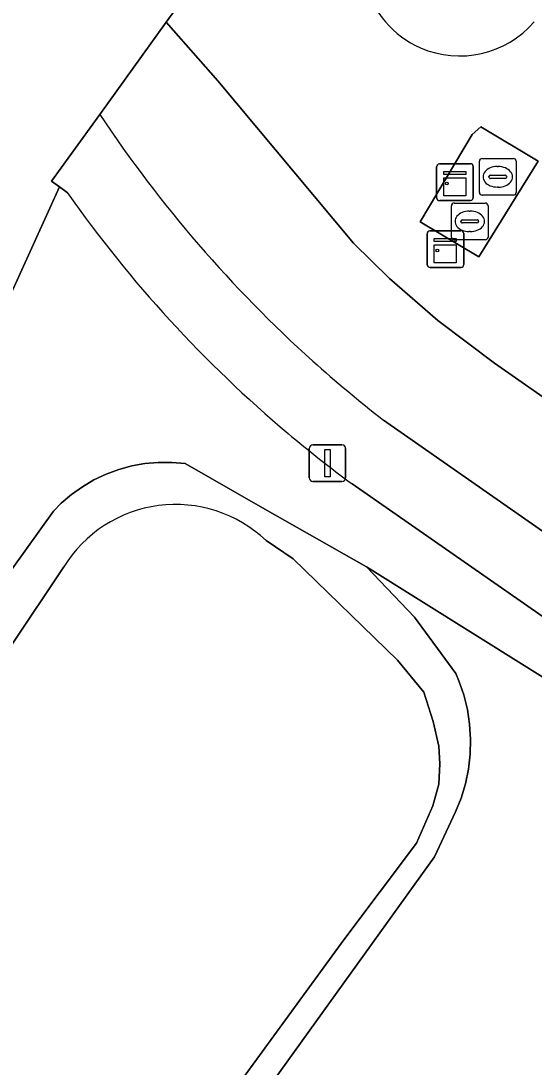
# Model space of a CAD drawing. Extents: x 158835 to 160077, y 386387 to 387778.
# Drawn here: x 159294.5 to 159308.48, y 386845.61 to 386874.1 of the extents above; entities that cross this region are included whole.
import ezdxf

# ---------------------------------------------------------------- set-up
doc = ezdxf.new("R2010")
doc.units = 0
for name, color, linetype in [('IMGEO_Berm_groen', 7, 'Continuous'), ('IMGEO_Groenvoorziening', 7, 'Continuous'), ('IMGEO_Kast', 7, 'Continuous'), ('IMGEO_Lichtmast', 7, 'Continuous'), ('IMGEO_Oever', 7, 'Continuous'), ('IMGEO_OVBaan_gesloten', 7, 'Continuous'), ('IMGEO_Rijbaan_lokaal_gesloten', 7, 'Continuous'), ('IMGEO_Rioolput', 7, 'Continuous'), ('IMGEO_Voetpad_gesloten', 7, 'Continuous'), ('IMGEO_Voetpad_open', 7, 'Continuous'), ('IMGEO_Waterloop', 7, 'Continuous')]:
    doc.layers.add(name, color=color, linetype=linetype)

msp = doc.modelspace()

# ---------------------------------------------------------------- linework, layer by layer
at = {"layer": 'IMGEO_Berm_groen'}
for points in [[(159295.76, 386869.432), (159295.549, 386869.585), (159292.478, 386862.818), (159289.882, 386857.012), (159279.508, 386842.292), (159269.535, 386832.931), (159269.123, 386833.233)], [(159267.753, 386822.227), (159295.387, 386860.749), (159295.601, 386860.966), (159295.878, 386861.206), (159296.176, 386861.419), (159296.492, 386861.606), (159296.823, 386861.763), (159297.167, 386861.89), (159297.52, 386861.986), (159297.881, 386862.05), (159298.246, 386862.081), (159298.613, 386862.08), (159298.978, 386862.046), (159301.086, 386860.847), (159303.915, 386859.238), (159309.692, 386855.626), (159318.226, 386848.139), (159331.328, 386840.727), (159340.052, 386828.578)], [(159343.259, 386833.849), (159303.524, 386861.495)]]:
    msp.add_lwpolyline(points, dxfattribs=at)
for centre, radius, start, end in [((159324.094, 386889.382), 34.653, 215.1502, 229.9173), ((159324.436, 386889.815), 35.204, 229.945, 233.5578)]:
    msp.add_arc(centre, radius, start, end, dxfattribs=at)
at = {"layer": 'IMGEO_Groenvoorziening'}
for points in [[(159318.95, 386902.616), (159299.955, 386876.133), (159298.46, 386874.072), (159299.868, 386872.469), (159303.561, 386868.051), (159304.548, 386867.085), (159305.861, 386865.949), (159307.406, 386864.787), (159344.416, 386838.941), (159347.517, 386836.798), (159348.071, 386836.413), (159351.64, 386840.448)], [(159257.448, 386761.205), (159277.624, 386802.456), (159300.846, 386836.608), (159308.987, 386845.652), (159313.324, 386845.108), (159309.692, 386855.626), (159303.915, 386859.238), (159305.229, 386857.867), (159306.352, 386856.334), (159306.437, 386856.133), (159306.57, 386855.747), (159306.667, 386855.351), (159306.729, 386854.948), (159306.754, 386854.541), (159306.743, 386854.133), (159306.696, 386853.728), (159306.613, 386853.329), (159306.494, 386852.939), (159306.341, 386852.561), (159305.768, 386851.337), (159277.779, 386812.449), (159273.614, 386806.196)]]:
    msp.add_lwpolyline(points, dxfattribs=at)
msp.add_lwpolyline([(159308.594, 386870.287), (159306.982, 386867.675), (159305.38, 386868.631), (159306.794, 386871.013), (159307.035, 386871.222)], close=True, dxfattribs=at)
for centre, radius, start, end in [((159306.459, 386875.822), 2.673, 143.8477, 246.4168), ((159306.459, 386875.82), 2.671, 246.3805, 319.3112)]:
    msp.add_arc(centre, radius, start, end, dxfattribs=at)
at = {"layer": 'IMGEO_Kast'}
for p, q in [((159305.829, 386869.287), (159305.829, 386870.128)), ((159305.829, 386870.128), (159305.829, 386869.287)), ((159305.904, 386870.212), (159306.745, 386870.212)), ((159306.745, 386870.212), (159305.904, 386870.212)), ((159306.829, 386870.137), (159306.829, 386869.296)), ((159306.829, 386869.296), (159306.829, 386870.137)), ((159306.754, 386869.212), (159305.913, 386869.212)), ((159305.913, 386869.212), (159306.754, 386869.212)), ((159305.569, 386867.465), (159305.569, 386868.306)), ((159305.569, 386868.306), (159305.569, 386867.465)), ((159305.644, 386868.39), (159306.485, 386868.39)), ((159306.485, 386868.39), (159305.644, 386868.39)), ((159306.569, 386868.315), (159306.569, 386867.474)), ((159306.569, 386867.474), (159306.569, 386868.315)), ((159306.494, 386867.39), (159305.653, 386867.39)), ((159305.653, 386867.39), (159306.494, 386867.39))]:
    msp.add_line(p, q, dxfattribs=at)
for points in [[(159306.024, 386870.002), (159306.624, 386870.002), (159306.624, 386869.917), (159306.024, 386869.917), (159306.024, 386870.002)], [(159306.024, 386869.827), (159306.624, 386869.827), (159306.624, 386869.338), (159306.024, 386869.338), (159306.024, 386869.827)], [(159305.764, 386868.18), (159306.364, 386868.18), (159306.364, 386868.095), (159305.764, 386868.095), (159305.764, 386868.18)], [(159305.764, 386868.005), (159306.364, 386868.005), (159306.364, 386867.516), (159305.764, 386867.516), (159305.764, 386868.005)]]:
    msp.add_lwpolyline(points, dxfattribs=at)
for centre in [(159306.108, 386869.676), (159305.848, 386867.854)]:
    msp.add_circle(centre, 0.0377, dxfattribs=at)
for centre, start, end in [((159305.907, 386870.134), 92.4484, 184.2845), ((159305.907, 386870.134), 92.4484, 184.2845), ((159306.751, 386870.134), 2.4484, 94.2845), ((159306.751, 386870.134), 2.4484, 94.2845), ((159305.907, 386869.29), 182.4484, 274.2845), ((159305.907, 386869.29), 182.4484, 274.2845), ((159306.751, 386869.29), 272.4484, 4.2845), ((159306.751, 386869.29), 272.4484, 4.2845), ((159305.647, 386868.312), 92.4484, 184.2845), ((159305.647, 386868.312), 92.4484, 184.2845), ((159306.491, 386868.312), 2.4484, 94.2845), ((159306.491, 386868.312), 2.4484, 94.2845), ((159305.647, 386867.468), 182.4484, 274.2845), ((159305.647, 386867.468), 182.4484, 274.2845), ((159306.491, 386867.468), 272.4484, 4.2845), ((159306.491, 386867.468), 272.4484, 4.2845)]:
    msp.add_arc(centre, 0.0779, start, end, dxfattribs=at)
at = {"layer": 'IMGEO_Lichtmast'}
for p, q in [((159302.36, 386861.659), (159302.36, 386862.459)), ((159302.36, 386862.459), (159302.36, 386861.659)), ((159302.46, 386862.559), (159303.25, 386862.559)), ((159303.25, 386862.559), (159302.46, 386862.559)), ((159303.35, 386862.459), (159303.35, 386861.659)), ((159303.35, 386861.659), (159303.35, 386862.459)), ((159303.25, 386861.559), (159302.46, 386861.559)), ((159302.46, 386861.559), (159303.25, 386861.559))]:
    msp.add_line(p, q, dxfattribs=at)
msp.add_lwpolyline([(159302.78, 386862.434), (159302.93, 386862.434), (159302.93, 386861.684), (159302.78, 386861.684), (159302.78, 386862.434)], dxfattribs=at)
for centre, start, end in [((159302.46, 386862.459), 90, 180), ((159302.46, 386862.459), 90, 180), ((159303.25, 386862.459), 0, 90), ((159303.25, 386862.459), 360, 90), ((159302.46, 386861.659), 180, 270), ((159302.46, 386861.659), 180, 270), ((159303.25, 386861.659), 270, 0), ((159303.25, 386861.659), 270, 0)]:
    msp.add_arc(centre, 0.1, start, end, dxfattribs=at)
at = {"layer": 'IMGEO_Oever'}
for points in [[(159277.779, 386812.449), (159305.768, 386851.337), (159306.341, 386852.561), (159306.494, 386852.939), (159306.613, 386853.329), (159306.696, 386853.728), (159306.743, 386854.133), (159306.754, 386854.541), (159306.729, 386854.948), (159306.667, 386855.351), (159306.57, 386855.747), (159306.437, 386856.133), (159306.352, 386856.334), (159305.229, 386857.867), (159303.915, 386859.238), (159301.086, 386860.847), (159298.978, 386862.046), (159298.613, 386862.08), (159298.246, 386862.081), (159297.881, 386862.05), (159297.52, 386861.986), (159297.167, 386861.89), (159296.823, 386861.763), (159296.492, 386861.606), (159296.176, 386861.419), (159295.878, 386861.206), (159295.601, 386860.966), (159295.387, 386860.749), (159267.753, 386822.227)], [(159301.18, 386859.952), (159301.924, 386859.453)], [(159301.924, 386859.453), (159304.763, 386856.695), (159305.479, 386855.825), (159305.737, 386855.024), (159305.887, 386854.353), (159305.914, 386853.873), (159305.889, 386853.32), (159305.727, 386852.724), (159305.285, 386851.714), (159303.301, 386849.075), (159296.943, 386840.364), (159285.627, 386824.785), (159277.547, 386813.251), (159274.878, 386809.101)], [(159243.655, 386775.496), (159247.064, 386783.134), (159253.594, 386795.373), (159259.508, 386805.927), (159265.791, 386817.385), (159269.282, 386822.806), (159277.228, 386833.545), (159284.538, 386843.381), (159289.98, 386850.732), (159295.668, 386859.233)]]:
    msp.add_lwpolyline(points, dxfattribs=at)
for centre, radius, start, end in [((159306.459, 386875.822), 2.673, 143.8477, 246.4168), ((159306.459, 386875.82), 2.671, 246.3805, 319.3112), ((159298.716, 386857.355), 3.58, 46.5033, 148.3604)]:
    msp.add_arc(centre, radius, start, end, dxfattribs=at)
at = {"layer": 'IMGEO_OVBaan_gesloten'}
for points in [[(159295.549, 386869.585), (159295.337, 386869.739), (159296.652, 386871.559), (159298.46, 386874.072), (159299.955, 386876.133), (159318.95, 386902.616)], [(159269.123, 386833.233), (159269.535, 386832.931), (159279.508, 386842.292), (159289.882, 386857.012), (159292.478, 386862.818), (159295.549, 386869.585)]]:
    msp.add_lwpolyline(points, dxfattribs=at)
at = {"layer": 'IMGEO_Rijbaan_lokaal_gesloten'}
for points in [[(159307.406, 386864.787), (159305.861, 386865.949), (159304.548, 386867.085), (159303.561, 386868.051), (159299.868, 386872.469), (159298.46, 386874.072), (159296.652, 386871.559)], [(159351.157, 386834.26), (159349.574, 386835.336), (159348.45, 386836.149), (159348.071, 386836.413), (159347.517, 386836.798), (159344.416, 386838.941), (159307.406, 386864.787)], [(159304.381, 386863.231), (159342.371, 386836.725), (159346.115, 386834.115), (159346.605, 386833.773), (159347.764, 386832.974)]]:
    msp.add_lwpolyline(points, dxfattribs=at)
for centre, radius, start, end in [((159326.022, 386891.059), 35.254, 213.5817, 228.0534), ((159326.684, 386891.888), 36.313, 228.152, 232.1081)]:
    msp.add_arc(centre, radius, start, end, dxfattribs=at)
at = {"layer": 'IMGEO_Rioolput'}
for p, q in [((159306.995, 386869.432), (159306.995, 386870.284)), ((159307.07, 386870.358), (159307.922, 386870.358)), ((159307.483, 386870.138), (159307.508, 386870.138)), ((159307.996, 386870.284), (159307.996, 386869.432)), ((159307.254, 386869.852), (159307.254, 386869.864)), ((159307.297, 386869.901), (159307.695, 386869.901)), ((159307.738, 386869.864), (159307.738, 386869.852)), ((159307.692, 386869.815), (159307.294, 386869.815)), ((159307.506, 386869.578), (159307.481, 386869.578)), ((159307.922, 386869.358), (159307.07, 386869.358)), ((159306.231, 386868.219), (159306.231, 386869.071)), ((159306.306, 386869.145), (159307.158, 386869.145)), ((159307.232, 386869.071), (159307.232, 386868.219)), ((159306.719, 386868.925), (159306.744, 386868.925)), ((159306.49, 386868.639), (159306.49, 386868.651)), ((159306.928, 386868.602), (159306.53, 386868.602)), ((159306.533, 386868.688), (159306.931, 386868.688)), ((159306.974, 386868.651), (159306.974, 386868.639)), ((159307.158, 386868.145), (159306.306, 386868.145)), ((159306.742, 386868.365), (159306.717, 386868.365))]:
    msp.add_line(p, q, dxfattribs=at)
for points in [[(159306.995, 386869.432), (159306.995, 386870.284)], [(159307.07, 386870.358), (159307.922, 386870.358)], [(159307.996, 386870.284), (159307.996, 386869.432)], [(159307.922, 386869.358), (159307.07, 386869.358)], [(159306.231, 386868.219), (159306.231, 386869.071)], [(159306.306, 386869.145), (159307.158, 386869.145)], [(159307.232, 386869.071), (159307.232, 386868.219)], [(159307.158, 386868.145), (159306.306, 386868.145)]]:
    msp.add_lwpolyline(points, dxfattribs=at)
for centre, radius, start, end in [((159307.072, 386870.282), 0.0765, 91.552, 178.448), ((159307.072, 386870.282), 0.0765, 91.552, 178.448), ((159307.92, 386870.282), 0.0765, 1.552, 88.448), ((159307.92, 386870.282), 0.0765, 1.552, 88.448), ((159307.294, 386869.861), 0.0403, 85.8775, 175.7526), ((159307.291, 386869.851), 0.0366, 178.938, 274.7102), ((159307.695, 386869.858), 0.043, 264.8664, 352.4533), ((159307.699, 386869.863), 0.0386, 1.7309, 96.639), ((159307.072, 386869.434), 0.0765, 181.552, 268.448), ((159307.072, 386869.434), 0.0765, 181.552, 268.448), ((159307.92, 386869.434), 0.0765, 271.552, 358.448), ((159307.92, 386869.434), 0.0765, 271.552, 358.448), ((159306.308, 386869.069), 0.0765, 91.552, 178.448), ((159306.308, 386869.069), 0.0765, 91.552, 178.448), ((159307.156, 386869.069), 0.0765, 1.552, 88.448), ((159307.156, 386869.069), 0.0765, 1.552, 88.448), ((159306.53, 386868.648), 0.0403, 85.8775, 175.7526), ((159306.527, 386868.638), 0.0366, 178.938, 274.7102), ((159306.931, 386868.645), 0.043, 264.8664, 352.4533), ((159306.935, 386868.65), 0.0386, 1.7309, 96.639), ((159306.308, 386868.221), 0.0765, 181.552, 268.448), ((159306.308, 386868.221), 0.0765, 181.552, 268.448), ((159307.156, 386868.221), 0.0765, 271.552, 358.448), ((159307.156, 386868.221), 0.0765, 271.552, 358.448)]:
    msp.add_arc(centre, radius, start, end, dxfattribs=at)
for centre, major_axis, ratio, start_param, end_param in [((159307.482, 386869.858), (-0.387, 0.002), 0.722429, 4.712389, 7.853982), ((159307.507, 386869.858), (-0.39, 0.002), 0.717154, 1.570796, 4.712389), ((159306.718, 386868.645), (-0.387, 0.002), 0.722429, 4.712389, 7.853982), ((159306.743, 386868.645), (-0.39, 0.002), 0.717154, 1.570796, 4.712389)]:
    msp.add_ellipse(centre, major_axis=major_axis, ratio=ratio, start_param=start_param, end_param=end_param, dxfattribs=at)
at = {"layer": 'IMGEO_Voetpad_gesloten'}
msp.add_lwpolyline([(159306.794, 386871.013), (159305.38, 386868.631), (159306.982, 386867.675), (159308.594, 386870.287), (159307.035, 386871.222)], close=True, dxfattribs=at)
at = {"layer": 'IMGEO_Voetpad_open'}
for points in [[(159296.652, 386871.559), (159295.337, 386869.739), (159295.549, 386869.585), (159295.76, 386869.432)], [(159343.578, 386831.139), (159346.115, 386834.115), (159342.371, 386836.725), (159304.381, 386863.231)], [(159303.524, 386861.495), (159343.259, 386833.849)]]:
    msp.add_lwpolyline(points, dxfattribs=at)
for centre, radius, start, end in [((159326.022, 386891.059), 35.254, 213.5817, 228.0534), ((159324.094, 386889.382), 34.653, 215.1502, 229.9173), ((159326.684, 386891.888), 36.313, 228.152, 232.1081), ((159324.436, 386889.815), 35.204, 229.945, 233.5578)]:
    msp.add_arc(centre, radius, start, end, dxfattribs=at)
at = {"layer": 'IMGEO_Waterloop'}
for points in [[(159274.878, 386809.101), (159277.547, 386813.251), (159285.627, 386824.785), (159296.943, 386840.364), (159303.301, 386849.075), (159305.285, 386851.714), (159305.727, 386852.724), (159305.889, 386853.32), (159305.914, 386853.873), (159305.887, 386854.353), (159305.737, 386855.024), (159305.479, 386855.825), (159304.763, 386856.695), (159301.924, 386859.453), (159301.18, 386859.952)], [(159295.668, 386859.233), (159289.98, 386850.732), (159284.538, 386843.381), (159277.228, 386833.545), (159269.282, 386822.806), (159265.791, 386817.385), (159259.508, 386805.927), (159253.594, 386795.373), (159247.064, 386783.134), (159243.655, 386775.496)]]:
    msp.add_lwpolyline(points, dxfattribs=at)
msp.add_arc((159298.716, 386857.355), 3.58, 46.5033, 148.3604, dxfattribs=at)

doc.saveas('drawing.dxf')
